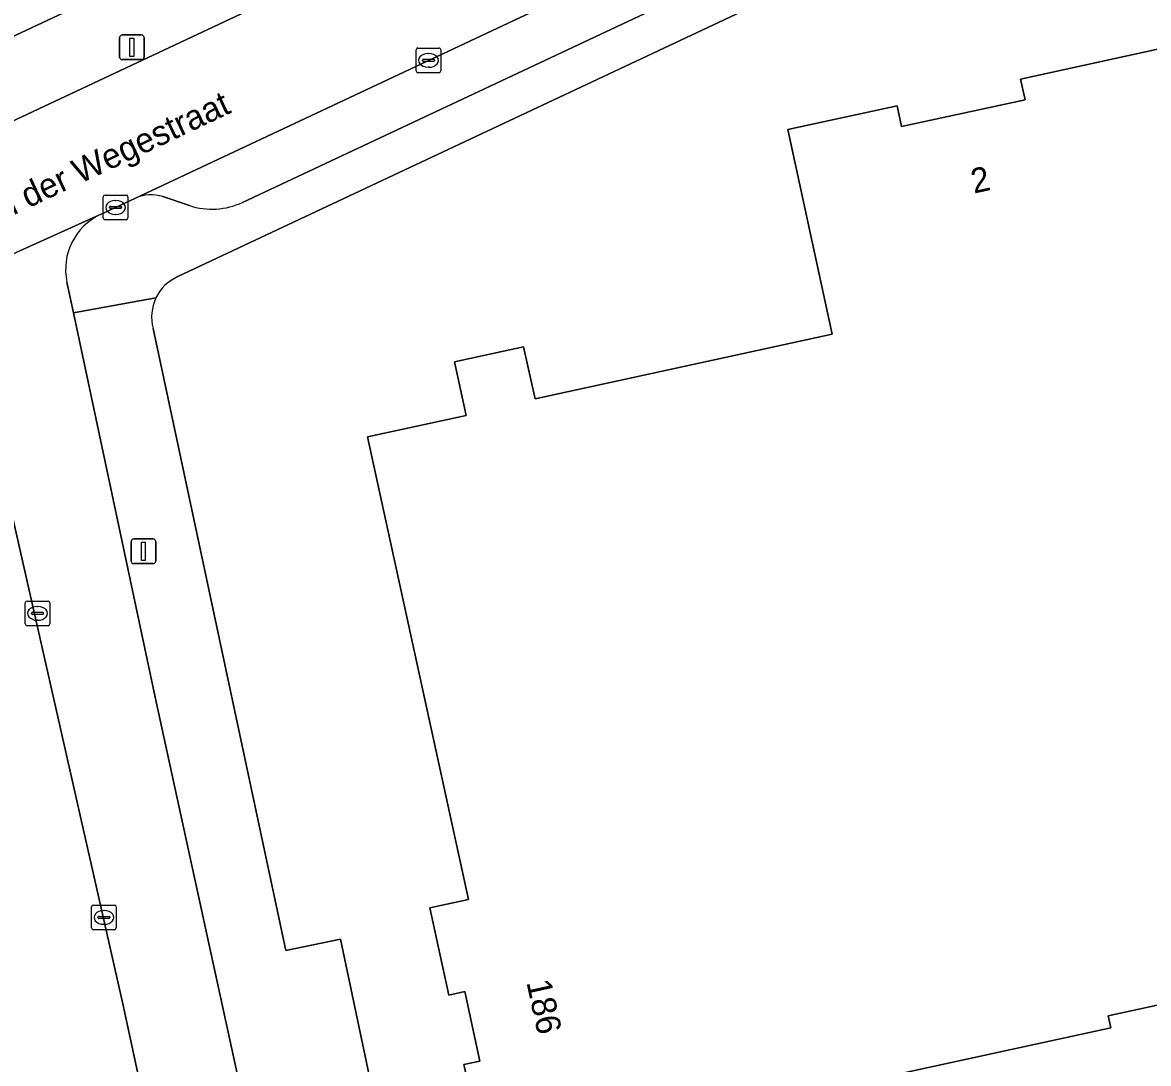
# Model space of a CAD drawing. Extents: x 160030 to 160839, y 385325 to 386450.
# Drawn here: x 160588.47 to 160634.1, y 385895.84 to 385938.05 of the extents above; entities that cross this region are included whole.
import ezdxf

# ---------------------------------------------------------------- set-up
doc = ezdxf.new("R2010")
doc.units = 0
for name, color, linetype in [('IMGEO_Erf', 7, 'Continuous'), ('IMGEO_Kolk', 7, 'Continuous'), ('IMGEO_Lichtmast', 7, 'Continuous'), ('IMGEO_Openbare_ruimte_label', 7, 'Continuous'), ('IMGEO_Pand', 7, 'Continuous'), ('IMGEO_Pand_nummerreeks', 7, 'Continuous'), ('IMGEO_Parkeervlak_open', 7, 'Continuous'), ('IMGEO_Rijbaan_lokaal_open', 7, 'Continuous'), ('IMGEO_Voetpad_open', 7, 'Continuous')]:
    doc.layers.add(name, color=color, linetype=linetype)

msp = doc.modelspace()

# ---------------------------------------------------------------- linework, layer by layer
at = {"layer": 'IMGEO_Erf'}
for points in [[(160580.126, 385933.763), (160636.788, 385960.304)], [(160637.284, 385947.747), (160594.764, 385927.749)], [(160593.759, 385925.643), (160599.138, 385900.425), (160601.353, 385900.892), (160604.681, 385885.117)]]:
    msp.add_lwpolyline(points, dxfattribs=at)
msp.add_lwpolyline([(160645.067, 385900.516), (160632.465, 385897.773), (160632.57, 385897.292), (160621.394, 385894.859), (160621.309, 385895.25), (160607.149, 385892.166), (160606.358, 385895.802), (160607.003, 385895.943), (160606.39, 385898.757), (160605.745, 385898.616), (160604.974, 385902.153), (160606.537, 385902.493), (160602.454, 385921.248), (160606.45, 385922.118), (160605.977, 385924.289), (160608.777, 385924.898), (160609.237, 385922.787), (160621.287, 385925.41), (160619.48, 385933.713), (160623.912, 385934.678), (160624.097, 385933.83), (160629.097, 385934.918), (160628.915, 385935.758), (160637.011, 385937.521)], close=True, dxfattribs=at)
for centre, radius, start, end in [((160595.491, 385926.111), 1.792, 113.9444, 154.5573), ((160595.503, 385926.107), 1.804, 154.5877, 194.8899)]:
    msp.add_arc(centre, radius, start, end, dxfattribs=at)
at = {"layer": 'IMGEO_Kolk'}
for p, q in [((160604.418, 385936.09), (160604.418, 385936.942)), ((160604.493, 385937.016), (160605.345, 385937.016)), ((160604.906, 385936.796), (160604.931, 385936.796)), ((160605.419, 385936.942), (160605.419, 385936.09)), ((160604.677, 385936.51), (160604.677, 385936.522)), ((160605.115, 385936.473), (160604.717, 385936.473)), ((160604.72, 385936.559), (160605.118, 385936.559)), ((160604.929, 385936.236), (160604.904, 385936.236)), ((160605.161, 385936.522), (160605.161, 385936.51)), ((160605.345, 385936.016), (160604.493, 385936.016)), ((160591.739, 385930.126), (160591.739, 385930.978)), ((160591.814, 385931.052), (160592.666, 385931.052)), ((160592.227, 385930.832), (160592.252, 385930.832)), ((160592.74, 385930.978), (160592.74, 385930.126)), ((160591.998, 385930.546), (160591.998, 385930.558)), ((160592.436, 385930.509), (160592.038, 385930.509)), ((160592.041, 385930.595), (160592.439, 385930.595)), ((160592.482, 385930.558), (160592.482, 385930.546)), ((160592.666, 385930.052), (160591.814, 385930.052)), ((160592.25, 385930.272), (160592.225, 385930.272)), ((160588.574, 385913.668), (160588.574, 385914.52)), ((160588.649, 385914.594), (160589.501, 385914.594)), ((160589.062, 385914.374), (160589.087, 385914.374)), ((160589.575, 385914.52), (160589.575, 385913.668)), ((160588.833, 385914.088), (160588.833, 385914.1)), ((160589.271, 385914.051), (160588.873, 385914.051)), ((160588.876, 385914.137), (160589.274, 385914.137)), ((160589.317, 385914.1), (160589.317, 385914.088)), ((160589.501, 385913.594), (160588.649, 385913.594)), ((160589.085, 385913.814), (160589.06, 385913.814)), ((160591.266, 385901.342), (160591.266, 385902.194)), ((160591.341, 385902.268), (160592.193, 385902.268)), ((160591.754, 385902.048), (160591.779, 385902.048)), ((160592.267, 385902.194), (160592.267, 385901.342)), ((160591.525, 385901.762), (160591.525, 385901.774)), ((160591.963, 385901.725), (160591.565, 385901.725)), ((160591.568, 385901.811), (160591.966, 385901.811)), ((160592.009, 385901.774), (160592.009, 385901.762)), ((160592.193, 385901.268), (160591.341, 385901.268)), ((160591.777, 385901.488), (160591.752, 385901.488))]:
    msp.add_line(p, q, dxfattribs=at)
for points in [[(160604.418, 385936.09), (160604.418, 385936.942)], [(160604.493, 385937.016), (160605.345, 385937.016)], [(160605.419, 385936.942), (160605.419, 385936.09)], [(160605.345, 385936.016), (160604.493, 385936.016)], [(160591.739, 385930.126), (160591.739, 385930.978)], [(160591.814, 385931.052), (160592.666, 385931.052)], [(160592.74, 385930.978), (160592.74, 385930.126)], [(160592.666, 385930.052), (160591.814, 385930.052)], [(160588.574, 385913.668), (160588.574, 385914.52)], [(160588.649, 385914.594), (160589.501, 385914.594)], [(160589.575, 385914.52), (160589.575, 385913.668)], [(160589.501, 385913.594), (160588.649, 385913.594)], [(160591.266, 385901.342), (160591.266, 385902.194)], [(160591.341, 385902.268), (160592.193, 385902.268)], [(160592.267, 385902.194), (160592.267, 385901.342)], [(160592.193, 385901.268), (160591.341, 385901.268)]]:
    msp.add_lwpolyline(points, dxfattribs=at)
for centre, radius, start, end in [((160604.495, 385936.94), 0.0765, 91.552, 178.448), ((160604.495, 385936.94), 0.0765, 91.552, 178.448), ((160605.343, 385936.94), 0.0765, 1.552, 88.448), ((160605.343, 385936.94), 0.0765, 1.552, 88.448), ((160604.717, 385936.519), 0.0403, 85.8775, 175.7526), ((160604.714, 385936.509), 0.0366, 178.938, 274.7102), ((160605.118, 385936.516), 0.043, 264.8664, 352.4533), ((160605.122, 385936.521), 0.0386, 1.7309, 96.639), ((160604.495, 385936.092), 0.0765, 181.552, 268.448), ((160604.495, 385936.092), 0.0765, 181.552, 268.448), ((160605.343, 385936.092), 0.0765, 271.552, 358.448), ((160605.343, 385936.092), 0.0765, 271.552, 358.448), ((160591.816, 385930.976), 0.0765, 91.552, 178.448), ((160591.816, 385930.976), 0.0765, 91.552, 178.448), ((160592.664, 385930.976), 0.0765, 1.552, 88.448), ((160592.664, 385930.976), 0.0765, 1.552, 88.448), ((160592.038, 385930.555), 0.0403, 85.8775, 175.7526), ((160592.035, 385930.545), 0.0366, 178.938, 274.7102), ((160592.439, 385930.552), 0.043, 264.8664, 352.4533), ((160592.443, 385930.557), 0.0386, 1.7309, 96.639), ((160591.816, 385930.128), 0.0765, 181.552, 268.448), ((160591.816, 385930.128), 0.0765, 181.552, 268.448), ((160592.664, 385930.128), 0.0765, 271.552, 358.448), ((160592.664, 385930.128), 0.0765, 271.552, 358.448), ((160588.651, 385914.518), 0.0765, 91.552, 178.448), ((160588.651, 385914.518), 0.0765, 91.552, 178.448), ((160589.499, 385914.518), 0.0765, 1.552, 88.448), ((160589.499, 385914.518), 0.0765, 1.552, 88.448), ((160588.873, 385914.097), 0.0403, 85.8775, 175.7526), ((160588.87, 385914.087), 0.0366, 178.938, 274.7102), ((160589.274, 385914.094), 0.043, 264.8664, 352.4533), ((160589.278, 385914.099), 0.0386, 1.7309, 96.639), ((160588.651, 385913.67), 0.0765, 181.552, 268.448), ((160588.651, 385913.67), 0.0765, 181.552, 268.448), ((160589.499, 385913.67), 0.0765, 271.552, 358.448), ((160589.499, 385913.67), 0.0765, 271.552, 358.448), ((160591.343, 385902.192), 0.0765, 91.552, 178.448), ((160591.343, 385902.192), 0.0765, 91.552, 178.448), ((160592.191, 385902.192), 0.0765, 1.552, 88.448), ((160592.191, 385902.192), 0.0765, 1.552, 88.448), ((160591.565, 385901.771), 0.0403, 85.8775, 175.7526), ((160591.562, 385901.761), 0.0366, 178.938, 274.7102), ((160591.966, 385901.768), 0.043, 264.8664, 352.4533), ((160591.97, 385901.773), 0.0386, 1.7309, 96.639), ((160591.343, 385901.344), 0.0765, 181.552, 268.448), ((160591.343, 385901.344), 0.0765, 181.552, 268.448), ((160592.191, 385901.344), 0.0765, 271.552, 358.448), ((160592.191, 385901.344), 0.0765, 271.552, 358.448)]:
    msp.add_arc(centre, radius, start, end, dxfattribs=at)
for centre, major_axis, ratio, start_param, end_param in [((160604.905, 385936.516), (-0.387, 0.002), 0.722429, 4.712389, 7.853982), ((160604.93, 385936.516), (-0.39, 0.002), 0.717154, 1.570796, 4.712389), ((160592.226, 385930.552), (-0.387, 0.002), 0.722429, 4.712389, 7.853982), ((160592.251, 385930.552), (-0.39, 0.002), 0.717154, 1.570796, 4.712389), ((160589.061, 385914.094), (-0.387, 0.002), 0.722429, 4.712389, 7.853982), ((160589.086, 385914.094), (-0.39, 0.002), 0.717154, 1.570796, 4.712389), ((160591.753, 385901.768), (-0.387, 0.002), 0.722429, 4.712389, 7.853982), ((160591.778, 385901.768), (-0.39, 0.002), 0.717154, 1.570796, 4.712389)]:
    msp.add_ellipse(centre, major_axis=major_axis, ratio=ratio, start_param=start_param, end_param=end_param, dxfattribs=at)
at = {"layer": 'IMGEO_Lichtmast'}
for p, q in [((160592.402, 385936.644), (160592.402, 385937.444)), ((160592.402, 385937.444), (160592.402, 385936.644)), ((160592.502, 385937.544), (160593.292, 385937.544)), ((160593.292, 385937.544), (160592.502, 385937.544)), ((160593.392, 385937.444), (160593.392, 385936.644)), ((160593.392, 385936.644), (160593.392, 385937.444)), ((160593.292, 385936.544), (160592.502, 385936.544)), ((160592.502, 385936.544), (160593.292, 385936.544)), ((160592.973, 385917.111), (160593.763, 385917.111)), ((160593.763, 385917.111), (160592.973, 385917.111)), ((160592.873, 385916.211), (160592.873, 385917.011)), ((160592.873, 385917.011), (160592.873, 385916.211)), ((160593.863, 385917.011), (160593.863, 385916.211)), ((160593.863, 385916.211), (160593.863, 385917.011)), ((160593.763, 385916.111), (160592.973, 385916.111)), ((160592.973, 385916.111), (160593.763, 385916.111))]:
    msp.add_line(p, q, dxfattribs=at)
for points in [[(160592.822, 385937.419), (160592.972, 385937.419), (160592.972, 385936.669), (160592.822, 385936.669), (160592.822, 385937.419)], [(160593.293, 385916.986), (160593.443, 385916.986), (160593.443, 385916.236), (160593.293, 385916.236), (160593.293, 385916.986)]]:
    msp.add_lwpolyline(points, dxfattribs=at)
for centre, start, end in [((160592.502, 385937.444), 90, 180), ((160592.502, 385937.444), 90, 180), ((160593.292, 385937.444), 0, 90), ((160593.292, 385937.444), 360, 90), ((160592.502, 385936.644), 180, 270), ((160592.502, 385936.644), 180, 270), ((160593.292, 385936.644), 270, 0), ((160593.292, 385936.644), 270, 0), ((160592.973, 385917.011), 90, 180), ((160592.973, 385917.011), 90, 180), ((160593.763, 385917.011), 0, 90), ((160593.763, 385917.011), 360, 90), ((160592.973, 385916.211), 180, 270), ((160592.973, 385916.211), 180, 270), ((160593.763, 385916.211), 270, 0), ((160593.763, 385916.211), 270, 0)]:
    msp.add_arc(centre, 0.1, start, end, dxfattribs=at)
at = {"layer": 'IMGEO_Pand'}
msp.add_lwpolyline([(160607.149, 385892.166), (160621.309, 385895.25), (160621.394, 385894.859), (160632.57, 385897.292), (160632.465, 385897.773), (160645.067, 385900.516), (160637.011, 385937.521), (160628.915, 385935.758), (160629.097, 385934.918), (160624.097, 385933.83), (160623.912, 385934.678), (160619.48, 385933.713), (160621.287, 385925.41), (160609.237, 385922.787), (160608.777, 385924.898), (160605.977, 385924.289), (160606.45, 385922.118), (160602.454, 385921.248), (160606.537, 385902.493), (160604.974, 385902.153), (160605.745, 385898.616), (160606.39, 385898.757), (160607.003, 385895.943), (160606.358, 385895.802)], close=True, dxfattribs=at)
at = {"layer": 'IMGEO_Parkeervlak_open'}
for points in [[(160634.009, 385950.121), (160616.832, 385942.12), (160593.039, 385930.928)], [(160597.386, 385930.758), (160617.682, 385940.304), (160631.257, 385946.627)], [(160594.154, 385930.993), (160595.229, 385930.632)], [(160588.842, 385880.126), (160591.536, 385880.739), (160595.554, 385881.654), (160595.609, 385881.402), (160596.143, 385881.532), (160592.533, 385898.267), (160586.529, 385924.694)]]:
    msp.add_lwpolyline(points, dxfattribs=at)
for centre, radius, start, end in [((160593.687, 385929.415), 1.646, 73.4984, 113.1742), ((160596.15, 385933.387), 2.905, 251.5089, 295.1773)]:
    msp.add_arc(centre, radius, start, end, dxfattribs=at)
at = {"layer": 'IMGEO_Rijbaan_lokaal_open'}
for points in [[(160636.894, 385956.933), (160618.942, 385948.591), (160599.081, 385939.238), (160580.883, 385930.678), (160576.942, 385928.889), (160572.265, 385926.766), (160570.302, 385925.875), (160568.801, 385925.188), (160570.854, 385920.619), (160572.489, 385921.403), (160583.891, 385926.755), (160584.153, 385926.9), (160591.562, 385930.241), (160591.627, 385930.264), (160593.039, 385930.928), (160616.832, 385942.12)], [(160591.627, 385930.264), (160591.562, 385930.241), (160584.153, 385926.9), (160583.891, 385926.755)], [(160593.883, 385910.505), (160590.532, 385926.278), (160590.267, 385927.524)], [(160586.529, 385924.694), (160592.533, 385898.267), (160596.143, 385881.532), (160600.02, 385882.358), (160593.883, 385910.505)]]:
    msp.add_lwpolyline(points, dxfattribs=at)
msp.add_arc((160592.675, 385928.036), 2.462, 115.2016, 192.0033, dxfattribs=at)
at = {"layer": 'IMGEO_Voetpad_open'}
for points in [[(160636.788, 385960.304), (160580.126, 385933.763), (160577.96, 385932.728), (160571.264, 385929.58), (160567.808, 385928.068), (160568.801, 385925.188), (160570.302, 385925.875), (160569.616, 385927.392), (160571.519, 385928.301), (160572.265, 385926.766), (160576.942, 385928.889), (160580.883, 385930.678), (160599.081, 385939.238)], [(160594.764, 385927.749), (160637.284, 385947.747)], [(160631.257, 385946.627), (160617.682, 385940.304), (160597.386, 385930.758)], [(160593.039, 385930.928), (160591.627, 385930.264)], [(160595.229, 385930.632), (160594.154, 385930.993)], [(160590.267, 385927.524), (160590.532, 385926.278), (160593.873, 385926.881)], [(160593.873, 385926.881), (160590.532, 385926.278), (160593.883, 385910.505), (160600.02, 385882.358), (160606.54, 385883.89), (160606.562, 385883.898)], [(160604.681, 385885.117), (160601.353, 385900.892), (160599.138, 385900.425), (160593.759, 385925.643)]]:
    msp.add_lwpolyline(points, dxfattribs=at)
for centre, radius, start, end in [((160593.687, 385929.415), 1.646, 73.4984, 113.1742), ((160596.15, 385933.387), 2.905, 251.5089, 295.1773), ((160592.675, 385928.036), 2.462, 115.2016, 192.0033), ((160595.491, 385926.111), 1.792, 113.9444, 154.5573), ((160595.503, 385926.107), 1.804, 154.5877, 194.8899)]:
    msp.add_arc(centre, radius, start, end, dxfattribs=at)

# ---------------------------------------------------------------- texts
at = {"layer": 'IMGEO_Openbare_ruimte_label'}
msp.add_text('Jan van der Wegestraat', height=1, rotation=25.2072, dxfattribs=at).set_placement((160584.124, 385928.362))
at = {"layer": 'IMGEO_Pand_nummerreeks'}
for s, rotation, p in [('2', 12.2762, (160627.024, 385931.11)), ('186', 282.2893, (160608.885, 385899.141))]:
    msp.add_text(s, height=1, rotation=rotation, dxfattribs=at).set_placement(p)

doc.saveas('drawing.dxf')
